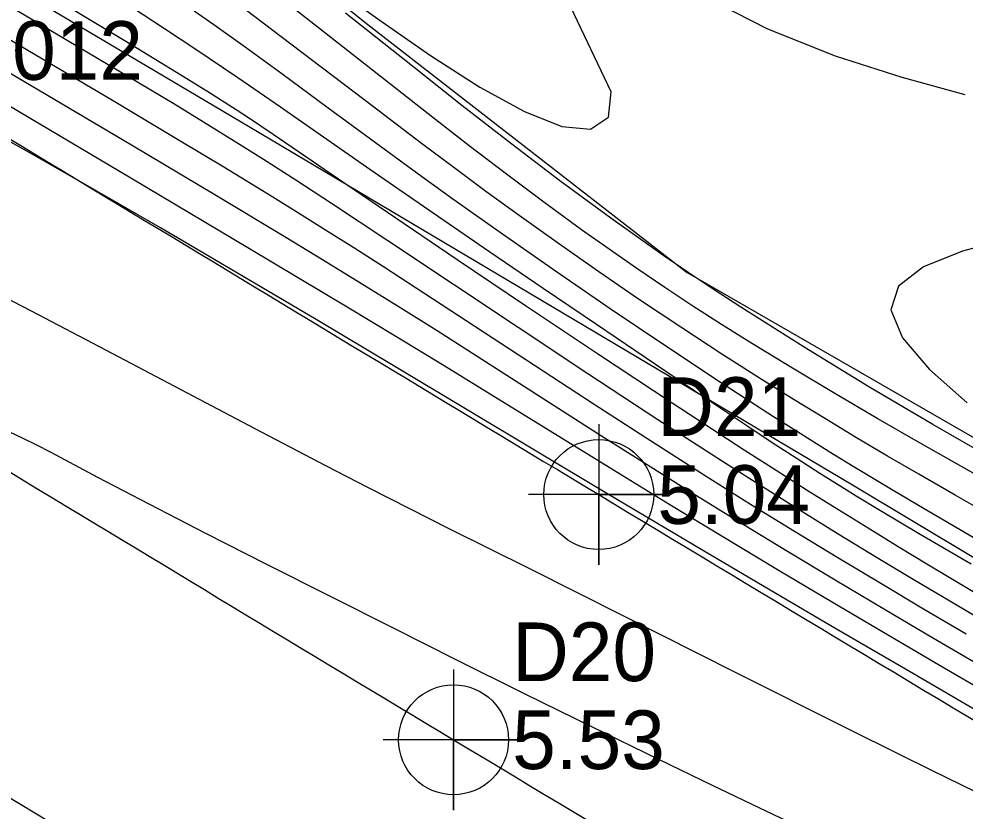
# Model space of a CAD drawing. Extents: x 2356077 to 2359823, y 225951 to 227822.
# Drawn here: x 2357980.65 to 2358020.99, y 226460.82 to 226494.6 of the extents above; entities that cross this region are included whole.
import ezdxf

# ---------------------------------------------------------------- set-up
doc = ezdxf.new("R2010")
doc.units = 0
for name, color, linetype in [('DTM Contours Major', 7, 'Continuous'), ('DTM Contours Minor', 7, 'Continuous'), ('Exist DTM Crownline', 7, 'Continuous'), ('Exist DTM Crownline Cogo Elevation', 7, 'Continuous'), ('Exist DTM Crownline Cogo Number', 7, 'Continuous'), ('Exist DTM Crownline Cogo Point CELL', 7, 'Continuous'), ('Exist Roads EOP', 7, 'Continuous'), ('Exist Roads EOP Cogo Comment', 7, 'Continuous'), ('Exist Roads EOP Cogo Elevation', 7, 'Continuous'), ('Exist Roads EOP Cogo Number', 7, 'Continuous'), ('Exist Roads EOP Cogo Point CELL', 7, 'Continuous'), ('PH Exist DTM Breakline', 7, 'Continuous')]:
    doc.layers.add(name, color=color, linetype=linetype)

msp = doc.modelspace()

# ---------------------------------------------------------------- linework, layer by layer
at = {"layer": 'DTM Contours Major'}
for points in [[(2357993.884, 226496.086), (2357995.959, 226494.594), (2357998.2, 226493.043), (2358000.31, 226491.692), (2358002.206, 226490.647), (2358003.806, 226490.013), (2358005.027, 226489.898), (2358005.788, 226490.407), (2358005.907, 226491.492), (2358000.478, 226502.907)], [(2358022.214, 226469.645), (2358019.436, 226471.306), (2358018.145, 226472.089), (2358016.86, 226472.877), (2358015.571, 226473.677), (2358014.267, 226474.494), (2358012.939, 226475.336), (2358011.575, 226476.21), (2358008.508, 226478.206), (2358005.358, 226480.287), (2358002.258, 226482.359), (2357999.336, 226484.329), (2357996.724, 226486.102), (2357994.551, 226487.584), (2357991.494, 226489.671), (2357990.397, 226490.404), (2357989.757, 226490.822), (2357988.773, 226491.448), (2357987.629, 226492.16), (2357985.209, 226493.639), (2357981.269, 226496.021)], [(2358023.602, 226463.874), (2358020.981, 226465.392), (2358018.278, 226466.964), (2358015.509, 226468.582), (2358012.691, 226470.236), (2358009.841, 226471.918), (2358005.719, 226474.368), (2357996.676, 226479.779), (2357993.324, 226481.777), (2357989.976, 226483.76), (2357986.687, 226485.689), (2357983.511, 226487.525), (2357980.993, 226488.956), (2357978.57, 226490.311), (2357976.223, 226491.601), (2357973.931, 226492.84), (2357971.675, 226494.041), (2357968.806, 226495.544)], [(2358022.19, 226475.819), (2358019.614, 226477.303), (2358016.892, 226478.912), (2358014.128, 226480.597), (2358011.428, 226482.306), (2358010.296, 226483.046), (2358009.192, 226483.785), (2358008.111, 226484.525), (2358005.884, 226486.1), (2358003.723, 226487.693), (2358001.613, 226489.298), (2357999.543, 226490.911), (2357997.501, 226492.526), (2357994.584, 226494.844)], [(2358023.011, 226485.266), (2358020.888, 226484.697), (2358019.223, 226484.022), (2358018.157, 226483.202), (2358017.832, 226482.198), (2358018.321, 226480.999), (2358019.474, 226479.649), (2358021.084, 226478.221)]]:
    msp.add_lwpolyline(points, dxfattribs=at)
at = {"layer": 'DTM Contours Minor'}
for points in [[(2358022.673, 226468.394), (2358020.341, 226469.768), (2358018.777, 226470.7), (2358017.221, 226471.637), (2358015.659, 226472.589), (2358014.078, 226473.565), (2358012.465, 226474.575), (2358010.807, 226475.628), (2358007.898, 226477.508), (2358004.912, 226479.468), (2358001.938, 226481.439), (2357996.384, 226485.135), (2357993.982, 226486.722), (2357992.457, 226487.716), (2357991.088, 226488.596), (2357989.835, 226489.387), (2357988.531, 226490.196), (2357987.255, 226490.972), (2357985.305, 226492.141), (2357958.095, 226508.291)], [(2358022.401, 226465.581), (2358020.107, 226466.915), (2358017.751, 226468.294), (2358015.368, 226469.698), (2358012.992, 226471.108), (2358010.659, 226472.507), (2358008.403, 226473.874), (2358005.815, 226475.464), (2358000.792, 226478.572), (2357998.781, 226479.803), (2357996.731, 226481.049), (2357994.656, 226482.301), (2357990.488, 226484.798), (2357985.426, 226487.809), (2357974.54, 226494.259), (2357964.907, 226499.955)], [(2358021.699, 226466.986), (2358019.647, 226468.184), (2358017.564, 226469.411), (2358015.462, 226470.66), (2358013.355, 226471.927), (2358011.255, 226473.205), (2358009.176, 226474.49), (2358007.324, 226475.654), (2358005.499, 226476.812), (2358000.193, 226480.209), (2357998.48, 226481.296), (2357996.824, 226482.334), (2357995.196, 226483.343), (2357993.599, 226484.323), (2357992.033, 226485.276), (2357989.001, 226487.099), (2357985.456, 226489.21), (2357969.969, 226498.384)], [(2358021.04, 226468.365), (2358019.223, 226469.434), (2358017.4, 226470.517), (2358015.568, 226471.618), (2358013.72, 226472.743), (2358011.851, 226473.896), (2358009.958, 226475.084), (2358007.576, 226476.605), (2358005.183, 226478.155), (2357998.285, 226482.666), (2357996.197, 226484.02), (2357994.93, 226484.832), (2357993.725, 226485.595), (2357992.575, 226486.315), (2357991.475, 226486.998), (2357989.395, 226488.27), (2357987.559, 226489.376), (2357984.643, 226491.111), (2357976.225, 226496.095)], [(2358021, 226491.356), (2358018.317, 226492.094), (2358015.474, 226493.011), (2358012.588, 226494.162), (2358009.776, 226495.603)], [(2358021.247, 226471.346), (2358019.081, 226472.61), (2358017.389, 226473.617), (2358016.348, 226474.25), (2358015.848, 226474.558), (2358014.805, 226475.212), (2358013.788, 226475.862), (2358012.772, 226476.524), (2358011.732, 226477.212), (2358009.478, 226478.722), (2358005.275, 226481.561), (2358003.006, 226483.102), (2358000.734, 226484.65), (2357998.543, 226486.151), (2357995.621, 226488.171), (2357991.803, 226490.836), (2357989.983, 226492.088), (2357988.15, 226493.324), (2357986.862, 226494.178), (2357985.452, 226495.098)], [(2358023.427, 226474.042), (2358019.107, 226476.499), (2358017.276, 226477.552), (2358015.445, 226478.621), (2358013.632, 226479.701), (2358011.854, 226480.788), (2358010.613, 226481.569), (2358009.394, 226482.355), (2358008.193, 226483.148), (2358007.005, 226483.953), (2358005.824, 226484.773), (2358004.646, 226485.61), (2358003.04, 226486.782), (2358001.44, 226487.979), (2357999.857, 226489.188), (2357998.299, 226490.394), (2357996.779, 226491.584), (2357991.843, 226495.472)], [(2358021.926, 226472.145), (2358019.249, 226473.704), (2358017.927, 226474.487), (2358016.225, 226475.514), (2358015.385, 226476.029), (2358014.544, 226476.55), (2358013.694, 226477.084), (2358012.83, 226477.633), (2358010.573, 226479.093), (2358008.232, 226480.642), (2358005.864, 226482.238), (2358003.525, 226483.842), (2358001.272, 226485.414), (2357999.161, 226486.911), (2357997.98, 226487.762), (2357996.864, 226488.575), (2357993.845, 226490.798), (2357991.865, 226492.254), (2357990.301, 226493.388), (2357988.966, 226494.344), (2357988.133, 226494.934)], [(2358023.356, 226472.702), (2358020.565, 226474.292), (2358019.02, 226475.183), (2358017.689, 226475.958), (2358016.365, 226476.741), (2358015.038, 226477.538), (2358013.702, 226478.356), (2358012.348, 226479.201), (2358010.623, 226480.304), (2358008.874, 226481.448), (2358007.119, 226482.623), (2358005.374, 226483.816), (2358003.655, 226485.016), (2358001.98, 226486.211), (2358000.564, 226487.242), (2357999.194, 226488.256), (2357997.869, 226489.249), (2357995.357, 226491.157), (2357991.833, 226493.838), (2357990.36, 226494.949)], [(2358022.129, 226461.296), (2358019.549, 226462.562), (2358018.254, 226463.202), (2358015.938, 226464.356), (2358011.208, 226466.732), (2358006.445, 226469.132), (2358002.403, 226471.157), (2357999.033, 226472.844), (2357997.316, 226473.709), (2357995.559, 226474.603), (2357993.747, 226475.535), (2357990.727, 226477.112), (2357984.39, 226480.456), (2357981.19, 226482.132), (2357978.049, 226483.749)], [(2358021.883, 226456.374), (2358012.54, 226460.808), (2358010.219, 226461.916), (2358007.939, 226463.015), (2358005.075, 226464.412), (2358002.216, 226465.823), (2357999.272, 226467.289), (2357996.618, 226468.616), (2357993.908, 226469.977), (2357991.219, 226471.337), (2357988.624, 226472.659), (2357986.201, 226473.909), (2357984.023, 226475.05), (2357982.028, 226476.105), (2357981.421, 226476.416), (2357980.835, 226476.705), (2357980.265, 226476.971)]]:
    msp.add_lwpolyline(points, dxfattribs=at)
at = {"layer": 'Exist DTM Crownline'}
msp.add_spline([(2357961.465, 226486.673), (2357999.185, 226463.862), (2358040.488, 226439.494), (2358082.464, 226416.687), (2358128.557, 226395.315), (2358176.403, 226377.251), (2358225.128, 226362.935), (2358275.501, 226351.109), (2358325.233, 226341.419), (2358354.103, 226336.436)], degree=3, dxfattribs=at)
at = {"layer": 'Exist DTM Crownline Cogo Point CELL'}
msp.add_lwpolyline([(2357999.185, 226466.862), (2357999.185, 226460.862), (2357999.185, 226463.862), (2358002.185, 226463.862), (2357996.185, 226463.862)], dxfattribs=at)
msp.add_circle((2357999.185, 226463.862), 2.344, dxfattribs=at)
at = {"layer": 'Exist Roads EOP'}
for points in [[(2357967.829, 226497), (2358005.374, 226474.316), (2358045.839, 226450.357), (2358088.087, 226427.658), (2358132.95, 226407.061), (2358180.231, 226389.129), (2358228.078, 226374.893), (2358278.061, 226362.951), (2358326.858, 226353.644), (2358356.275, 226348.396)], [(2357955.084, 226476.749), (2357994.19, 226453), (2358034.71, 226429.329), (2358077.729, 226406.125), (2358125, 226384.116), (2358172.5, 226366.25), (2358222.625, 226351.557), (2358273.339, 226339.536), (2358323.917, 226329.728), (2358352.109, 226324.798)]]:
    msp.add_spline(points, degree=3, dxfattribs=at)
at = {"layer": 'Exist Roads EOP Cogo Point CELL'}
msp.add_lwpolyline([(2358005.374, 226477.316), (2358005.374, 226471.316), (2358005.374, 226474.316), (2358008.374, 226474.316), (2358002.374, 226474.316)], dxfattribs=at)
msp.add_circle((2358005.374, 226474.316), 2.344, dxfattribs=at)
at = {"layer": 'PH Exist DTM Breakline'}
for points in [[(2357940.808, 226529.077), (2357964.771, 226515.022), (2357984.885, 226502.843), (2357995.525, 226494.364), (2358009.158, 226483.774)], [(2357933.746, 226523.158), (2357960.323, 226507.855), (2357990.057, 226490.252), (2358016.197, 226474.734), (2358039.405, 226460.834)], [(2358297.547, 226367.481), (2358274.348, 226373.115), (2358252.152, 226378.243), (2358233.777, 226382.828), (2358215.497, 226388.223), (2358204.911, 226390.188), (2358190.421, 226394.448), (2358172.45, 226400.883), (2358157.649, 226405.64), (2358138.721, 226413.927), (2358119.896, 226423.373), (2358102.267, 226432.298), (2358082.453, 226442.317), (2358062.07, 226453.209), (2358043.095, 226463.985), (2358026.989, 226473.489), (2358009.158, 226483.774)]]:
    msp.add_lwpolyline(points, dxfattribs=at)

# ---------------------------------------------------------------- texts
at = {"layer": 'Exist DTM Crownline Cogo Elevation'}
msp.add_text('5.53', height=2.5, dxfattribs=at).set_placement((2358001.685, 226462.612))
at = {"layer": 'Exist DTM Crownline Cogo Number'}
msp.add_text('D20', height=2.5, dxfattribs=at).set_placement((2358001.685, 226466.362))
at = {"layer": 'Exist Roads EOP Cogo Comment'}
msp.add_text('OC*30012', height=2.5, dxfattribs=at).set_placement((2357970.329, 226492))
at = {"layer": 'Exist Roads EOP Cogo Elevation'}
msp.add_text('5.04', height=2.5, dxfattribs=at).set_placement((2358007.874, 226473.066))
at = {"layer": 'Exist Roads EOP Cogo Number'}
msp.add_text('D21', height=2.5, dxfattribs=at).set_placement((2358007.874, 226476.816))

doc.saveas('drawing.dxf')
